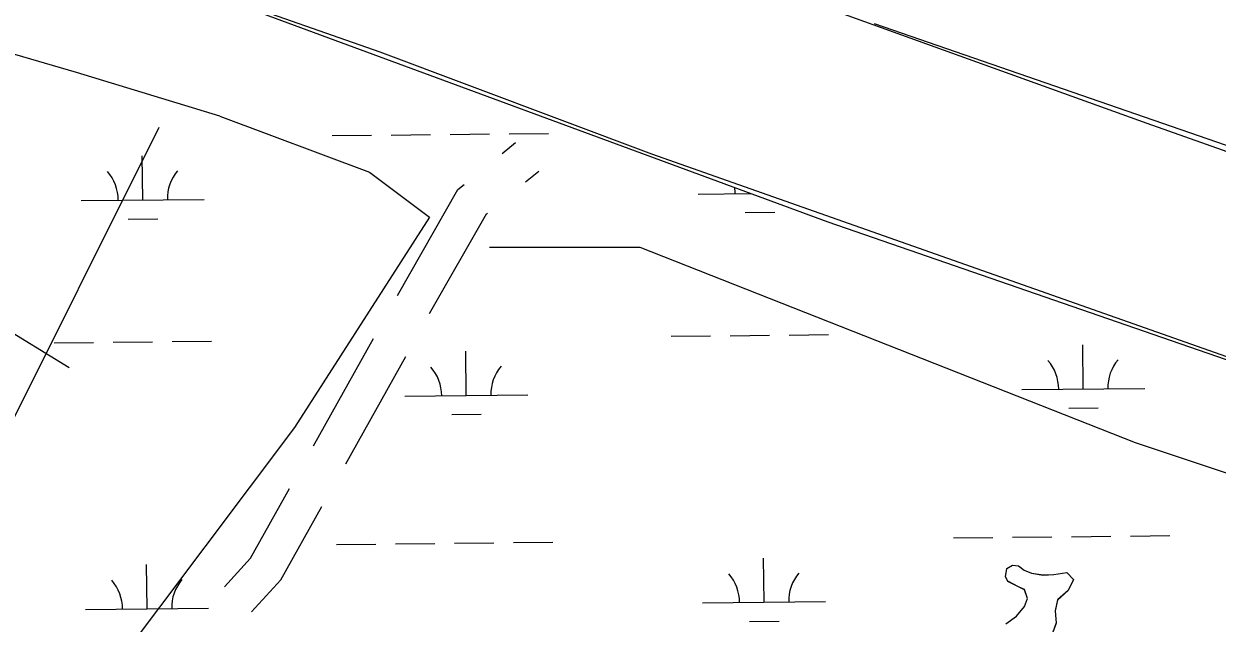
# Model space of a CAD drawing. Extents: x 3734862 to 3772949, y 391520 to 417239.
# Drawn here: x 3745610 to 3746581, y 412879 to 413367 of the extents above; entities that cross this region are included whole.
import ezdxf

# ---------------------------------------------------------------- set-up
doc = ezdxf.new("R2010")
doc.units = 0
for name, color, linetype in [('V-ROAD-CNTR', 7, 'Continuous'), ('V-TOPO-SHOR', 7, 'Continuous'), ('V-WETL-SWMP', 7, 'Continuous')]:
    doc.layers.add(name, color=color, linetype=linetype)

msp = doc.modelspace()

# ---------------------------------------------------------------- linework, layer by layer
at = {"layer": 'V-ROAD-CNTR'}
for points in [[(3745999.02, 413261.08), (3746009.84, 413269.92)], [(3746018.01, 413237.85), (3746028.82, 413246.7)], [(3745914.01, 413145.53), (3745963.11, 413231.72), (3745968.05, 413235.76)], [(3745940.08, 413130.68), (3745986.41, 413212.03), (3745987.04, 413212.54)], [(3745845.65, 413023.21), (3745894.42, 413110.52)], [(3745871.84, 413008.58), (3745920.61, 413095.89)], [(3745773.17, 412908.28), (3745794.5, 412931.65), (3745826.14, 412988.29)], [(3745795.32, 412888.05), (3745819, 412913.98), (3745852.33, 412973.66)]]:
    msp.add_lwpolyline(points, dxfattribs=at)
at = {"layer": 'V-TOPO-SHOR'}
for p, q in [((3745899.81, 413343.54), (3744977.09, 413667)), ((3744926.33, 413526.61), (3745646.89, 413086.95)), ((3746177.64, 413410.46), (3746523.41, 413285.74)), ((3746120.86, 413260.39), (3745899.81, 413343.54)), ((3745549.19, 412940.39), (3745720.17, 413282.35)), ((3746523.41, 413285.74), (3746912.77, 413147.84)), ((3747181.33, 412886.24), (3746120.86, 413260.39))]:
    msp.add_line(p, q, dxfattribs=at)
for points in [[(3745769.37, 413291.45), (3745652.74, 413326.87), (3745545.84, 413358.01), (3745472.1, 413379.21), (3745379.94, 413413.05), (3745297.55, 413444.58), (3745182.26, 413489.78), (3745090.65, 413521.45), (3744957.98, 413570.66), (3744895.88, 413596.17), (3744863.6, 413611.99), (3744829.32, 413625.29), (3744804.56, 413633.73), (3744776.68, 413642.22), (3744700.43, 413666.2), (3744645.62, 413682.77), (3744605.12, 413698.72), (3744567.73, 413713.84), (3744536.59, 413727.08), (3744501.92, 413740.39), (3744411.31, 413772.83), (3744283.04, 413815.89), (3744177.4, 413852.11), (3744060.39, 413899.69)], [(3745769.37, 413291.45), (3745891.15, 413245.71), (3745940, 413209.08), (3745830.09, 413038.1), (3745683.53, 412842.69), (3745573.62, 412696.13), (3745390.42, 412500.73)], [(3745988.86, 413184.65), (3746110.98, 413184.65), (3746514.01, 413025.88), (3746807.12, 412928.18), (3746990.32, 412854.9), (3747344.49, 412732.77), (3747881.86, 412561.79), (3748565.78, 412305.32), (3749054.3, 412122.12), (3749518.39, 411963.36), (3749689.37, 411902.29), (3749994.38, 411781.52)], [(3746408.85, 412878.21), (3746417.39, 412884.63), (3746424.08, 412892.49), (3746426.53, 412899.01), (3746423.83, 412906.09), (3746419.19, 412908.51), (3746410.36, 412912.87), (3746408.54, 412916.65), (3746409.59, 412923.19), (3746414.32, 412925.92), (3746419, 412925.38), (3746423.62, 412922.02), (3746429.68, 412919.58), (3746439.02, 412918.02), (3746447.93, 412918.35), (3746458.27, 412920.05), (3746463.8, 412914.34), (3746459.44, 412905.51), (3746450.88, 412897.68), (3746448.86, 412888.81), (3746449.63, 412878.96), (3746446.69, 412870.57)]]:
    msp.add_lwpolyline(points, dxfattribs=at)
at = {"layer": 'V-WETL-SWMP'}
for p, q in [((3746264.25, 413205.08), (3745593.31, 413452.74)), ((3746687.92, 413233.05), (3746301.88, 413366.5)), ((3745860.79, 413275.52), (3745892.79, 413275.86)), ((3745908.79, 413276.03), (3745940.79, 413276.37)), ((3745956.79, 413276.54), (3745988.79, 413276.88)), ((3746004.79, 413277.05), (3746036.78, 413277.38)), ((3745706.75, 413223.15), (3745706.37, 413259.15)), ((3745656.75, 413222.63), (3745756.74, 413223.68)), ((3746158.63, 413227.93), (3746201.14, 413228.38)), ((3746196.79, 413212.9), (3746220.79, 413213.15)), ((3745694.91, 413207.6), (3745718.91, 413207.85)), ((3746760.58, 413033.31), (3746264.25, 413205.08)), ((3746232.44, 413113.27), (3746264.44, 413113.61)), ((3745634.56, 413106.95), (3745666.56, 413107.29)), ((3745682.56, 413107.46), (3745714.56, 413107.8)), ((3745730.56, 413107.97), (3745762.56, 413108.31)), ((3746136.44, 413112.26), (3746168.44, 413112.59)), ((3746184.44, 413112.76), (3746216.44, 413113.1)), ((3746471.76, 413069.37), (3746471.38, 413105.36)), ((3745969.88, 413064.06), (3745969.5, 413100.06)), ((3746421.76, 413068.84), (3746521.76, 413069.89)), ((3745919.88, 413063.54), (3746019.88, 413064.59)), ((3745958.04, 413048.51), (3745982.04, 413048.76)), ((3746459.92, 413053.81), (3746483.92, 413054.06)), ((3746366.19, 412948.18), (3746398.19, 412948.51)), ((3746414.19, 412948.68), (3746446.19, 412949.02)), ((3746462.18, 412949.19), (3746494.18, 412949.53)), ((3746510.18, 412949.7), (3746542.18, 412950.03)), ((3745864.31, 412942.87), (3745896.31, 412943.21)), ((3745912.31, 412943.38), (3745944.31, 412943.72)), ((3745960.31, 412943.89), (3745992.3, 412944.23)), ((3746008.3, 412944.39), (3746040.3, 412944.73)), ((3746212.14, 412895.8), (3746211.76, 412931.8)), ((3745710.26, 412890.5), (3745709.88, 412926.5)), ((3746408.54, 412916.62), (3746409.58, 412923.17)), ((3746409.58, 412923.17), (3746414.31, 412925.9)), ((3746414.31, 412925.9), (3746418.99, 412925.36)), ((3746418.99, 412925.36), (3746423.62, 412922)), ((3746423.62, 412922), (3746429.67, 412919.56)), ((3746429.67, 412919.56), (3746439.02, 412918)), ((3746447.93, 412918.32), (3746458.26, 412920.03)), ((3746458.26, 412920.03), (3746463.79, 412914.32)), ((3746410.35, 412912.85), (3746408.54, 412916.62)), ((3746419.18, 412908.48), (3746410.35, 412912.85)), ((3746439.02, 412918), (3746447.93, 412918.32)), ((3746463.79, 412914.32), (3746459.43, 412905.48)), ((3746423.83, 412906.07), (3746419.18, 412908.48)), ((3746426.53, 412898.99), (3746423.83, 412906.07)), ((3746459.43, 412905.48), (3746450.87, 412897.66)), ((3745660.27, 412889.97), (3745760.26, 412891.03)), ((3746162.15, 412895.28), (3746262.14, 412896.33)), ((3746417.39, 412884.62), (3746424.08, 412892.47)), ((3746424.08, 412892.47), (3746426.53, 412898.99)), ((3746450.87, 412897.66), (3746448.85, 412888.79)), ((3746408.85, 412878.19), (3746417.39, 412884.62)), ((3746448.85, 412888.79), (3746449.63, 412878.94)), ((3746200.31, 412880.25), (3746224.31, 412880.5)), ((3746449.63, 412878.94), (3746446.68, 412870.55))]:
    msp.add_line(p, q, dxfattribs=at)
for centre, start, end in [((3745651.5, 413223.04), 359.83338, 41.37703), ((3745761.98, 413224.21), 139.83335, 181.37701), ((3746153.38, 413228.35), 359.83338, 7.77201), ((3745914.63, 413063.96), 359.83338, 41.37703), ((3746025.11, 413065.12), 139.83335, 181.37701), ((3746416.51, 413069.26), 359.83338, 41.37703), ((3746526.99, 413070.42), 139.83335, 181.37701), ((3746267.38, 412896.86), 139.83335, 181.37701), ((3745655.02, 412890.39), 359.83338, 41.37703), ((3745765.5, 412891.56), 139.83335, 181.37701), ((3746156.9, 412895.7), 359.83338, 41.37703)]:
    msp.add_arc(centre, 35.25, start, end, dxfattribs=at)

doc.saveas('drawing.dxf')
